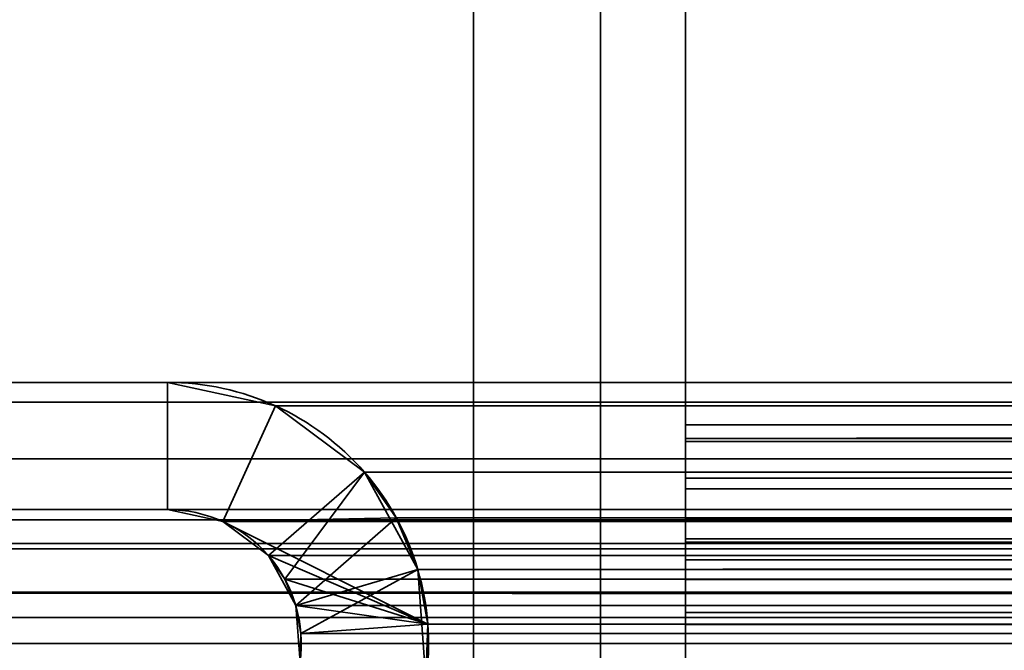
# Model space of a CAD drawing. Header units: millimetres. Extents: x -603 to 3703, y -121 to 193.
# Tile 375 of 656: x 1033 to 1045, y 14 to 22. Entities that reach past the tile are written whole.
import ezdxf

# ---------------------------------------------------------------- set-up
doc = ezdxf.new("R2010")
doc.units = ezdxf.units.MM
doc.layers.add('152', color=7, linetype='Continuous', true_color=0xffffff)

# ---------------------------------------------------------------- blocks, each defined once
blk = doc.blocks.new('UG_SURFACE_066')
at = {"layer": '152', "color": 252, "linetype": 'Continuous', "lineweight": 35}
for points in [[(1959, 59.629, 6.25), (1041, 59.629, 6.25), (1041, 7.5, 6.25), (1959, 7.5, 6.25)], [(1959, 59.629, 5.25), (1959, 7.5, 5.25), (1041, 7.5, 5.25), (1041, 59.629, 5.25)], [(1041, 59.629, 5.25), (1041, 7.5, 5.25), (1041, 7.5, 6.25), (1041, 59.629, 6.25)], [(1041, 16.837, 1.989), (1126.5, 16.991, 1.3), (1125.39, 17, 1.087)], [(1125.39, 17, 1.087), (1041, 17, 1.087), (1041, 16.837, 1.989)], [(1224.6, 17, -6.17), (1041, 17, -6.17), (1125.876, 17, -4.634), (1127.124, 17, -4.634)], [(1041, 17, -6.17), (1124.737, 17, -4.127), (1125.876, 17, -4.634)], [(1041, 17, -6.17), (1123.516, 17, -2.014), (1123.902, 17, -3.2)], [(1123.902, 17, -3.2), (1124.737, 17, -4.127), (1041, 17, -6.17)], [(1041, 17, 1.087), (1124.271, 17, 0.307), (1123.647, 17, -0.773)], [(1123.647, 17, -0.773), (1123.516, 17, -2.014), (1041, 17, -6.17), (1041, 17, 1.087)], [(1041, 17, 1.087), (1125.39, 17, 1.087), (1125.28, 17, 1.041)], [(1125.28, 17, 1.041), (1124.271, 17, 0.307), (1041, 17, 1.087)], [(1959, 16.804, -7.157), (1041, 16.804, -7.157), (1408.2, 17, -6.17), (1591.8, 17, -6.17)], [(1041, 16.804, -7.157), (1224.6, 17, -6.17), (1408.2, 17, -6.17)], [(1041, 16.804, -7.157), (1041, 17, -6.17), (1224.6, 17, -6.17)], [(1041, 17, 1.087), (1041, 17, -6.17), (1041, 16, -6.17), (1041, 16, 1.087)], [(1041, 17, -6.17), (1041, 16.804, -7.157), (1041, 15.88, -6.775), (1041, 16, -6.17)], [(1041, 16, 1.087), (1041, 15.9, 1.64), (1041, 16.837, 1.989), (1041, 17, 1.087)], [(1126.5, 16.991, 1.3), (1041, 16.837, 1.989), (1224.6, 16.837, 1.989)], [(1041, 16.369, 2.777), (1224.6, 16.369, 2.777), (1224.6, 16.837, 1.989), (1041, 16.837, 1.989)], [(1041, 15.9, 1.64), (1041, 15.614, 2.122), (1041, 16.369, 2.777), (1041, 16.837, 1.989)], [(1041, 16.804, -7.157), (1959, 16.804, -7.157), (1959, 16.244, -7.994), (1041, 16.244, -7.994)], [(1041, 16.804, -7.157), (1041, 16.244, -7.994), (1041, 15.537, -7.287), (1041, 15.88, -6.775)], [(1041, 15.655, 3.352), (1224.6, 15.655, 3.352), (1224.6, 16.369, 2.777), (1041, 16.369, 2.777)], [(1041, 15.655, 3.352), (1041, 16.369, 2.777), (1041, 15.614, 2.122), (1041, 15.176, 2.474)], [(1041, 16.244, -7.994), (1959, 16.244, -7.994), (1959, 15.407, -8.554), (1041, 15.407, -8.554)], [(1041, 15.025, -7.63), (1041, 15.537, -7.287), (1041, 16.244, -7.994), (1041, 15.407, -8.554)], [(1041, 15.9, 1.64), (1041, 16, 1.087), (1125.39, 16, 1.087)], [(1125.39, 16, 1.087), (1126.5, 15.986, 1.3), (1041, 15.9, 1.64)], [(1041, 16, -6.17), (1124.737, 16, -4.127), (1123.902, 16, -3.2)], [(1127.124, 16, -4.634), (1125.876, 16, -4.634), (1041, 16, -6.17), (1224.6, 16, -6.17)], [(1125.876, 16, -4.634), (1124.737, 16, -4.127), (1041, 16, -6.17)], [(1041, 16, 1.087), (1041, 16, -6.17), (1123.516, 16, -2.014), (1123.647, 16, -0.773)], [(1123.902, 16, -3.2), (1123.516, 16, -2.014), (1041, 16, -6.17)], [(1041, 16, 1.087), (1124.271, 16, 0.307), (1125.28, 16, 1.041)], [(1123.647, 16, -0.773), (1124.271, 16, 0.307), (1041, 16, 1.087)], [(1125.28, 16, 1.041), (1125.39, 16, 1.087), (1041, 16, 1.087)], [(1041, 15.88, -6.775), (1408.2, 16, -6.17), (1224.6, 16, -6.17)], [(1224.6, 16, -6.17), (1041, 16, -6.17), (1041, 15.88, -6.775)], [(1041, 15.88, -6.775), (1959, 15.88, -6.775), (1591.8, 16, -6.17), (1408.2, 16, -6.17)], [(1224.6, 15.9, 1.64), (1041, 15.9, 1.64), (1126.5, 15.986, 1.3)], [(1041, 15.9, 1.64), (1224.6, 15.9, 1.64), (1224.6, 15.614, 2.122), (1041, 15.614, 2.122)], [(1041, 15.537, -7.287), (1959, 15.537, -7.287), (1959, 15.88, -6.775), (1041, 15.88, -6.775)], [(1041, 14.785, 3.641), (1224.6, 14.785, 3.641), (1224.6, 15.655, 3.352), (1041, 15.655, 3.352)], [(1041, 15.176, 2.474), (1041, 14.643, 2.651), (1041, 14.785, 3.641), (1041, 15.655, 3.352)], [(1041, 15.614, 2.122), (1224.6, 15.614, 2.122), (1224.6, 15.176, 2.474), (1041, 15.176, 2.474)], [(1041, 15.025, -7.63), (1959, 15.025, -7.63), (1959, 15.537, -7.287), (1041, 15.537, -7.287)], [(1041, 15.407, -8.554), (1959, 15.407, -8.554), (1959, 14.42, -8.75), (1041, 14.42, -8.75)], [(1041, 14.42, -7.75), (1041, 15.025, -7.63), (1041, 15.407, -8.554), (1041, 14.42, -8.75)], [(1041, 15.176, 2.474), (1224.6, 15.176, 2.474), (1224.6, 14.643, 2.651), (1041, 14.643, 2.651)], [(1041, 14.42, -7.75), (1959, 14.42, -7.75), (1959, 15.025, -7.63), (1041, 15.025, -7.63)], [(1041, 13.869, 3.607), (1224.6, 13.869, 3.607), (1224.6, 14.785, 3.641), (1041, 14.785, 3.641)], [(1041, 13.869, 3.607), (1041, 14.785, 3.641), (1041, 14.643, 2.651), (1041, 14.082, 2.631)], [(1041, 14.643, 2.651), (1224.6, 14.643, 2.651), (1224.6, 14.082, 2.631), (1041, 14.082, 2.631)], [(1041, 14.42, -8.75), (1041, 4.014, -8.75), (1041, 4.014, -7.75), (1041, 14.42, -7.75)], [(1959, 4.014, -7.75), (1959, 14.42, -7.75), (1041, 14.42, -7.75), (1041, 4.014, -7.75)], [(1041, 4.014, -8.75), (1041, 14.42, -8.75), (1959, 14.42, -8.75), (1959, 4.014, -8.75)]]:
    blk.add_3dface(points, dxfattribs=at)
blk = doc.blocks.new('UG_SURFACE_092')
at = {"layer": '152', "color": 252, "linetype": 'Continuous', "lineweight": 35}
for points in [[(1038.5, 7.25, 2008.75), (1038.5, 46.92, 2008.75), (1038.5, 46.92, -8.75), (1038.5, 7.25, -8.75)], [(1038.5, 46.92, 2008.75), (1038.5, 7.25, 2008.75), (1040, 7.25, 2007.25), (1040, 46.92, 2007.25)], [(1040, 46.92, -8.75), (1040, 7.25, -8.75), (1038.5, 7.25, -8.75), (1038.5, 46.92, -8.75)], [(1040, 7.25, 2007.25), (1040, 7.25, -8.75), (1040, 46.92, -8.75), (1040, 46.92, 2007.25)], [(1026.58, 17.5, 2020.67), (1034.89, 17.5, 2012.36), (1034.89, 17.5, -8.75), (1026.58, 17.5, -8.75)], [(1026.58, 16, 2020.67), (1034.89, 16, 2012.36), (1034.89, 17.5, 2012.36), (1026.58, 17.5, 2020.67)], [(1026.58, 17.5, -8.75), (1034.89, 17.5, -8.75), (1034.89, 16, -8.75), (1026.58, 16, -8.75)], [(1036.167, 17.223, 2011.083), (1036.167, 17.223, -8.75), (1034.89, 17.5, -8.75), (1034.89, 17.5, 2012.36)], [(1034.89, 16, 2012.36), (1035.545, 15.858, 2011.705), (1036.167, 17.223, 2011.083), (1034.89, 17.5, 2012.36)], [(1034.89, 17.5, -8.75), (1036.167, 17.223, -8.75), (1035.545, 15.858, -8.75), (1034.89, 16, -8.75)], [(1037.59, 15.901, 2009.66), (1037.215, 16.441, 2010.036), (1036.167, 17.223, 2011.083), (1035.545, 15.858, 2011.705)], [(1036.083, 15.457, -8.75), (1035.545, 15.858, -8.75), (1036.167, 17.223, -8.75), (1037.215, 16.441, -8.75)], [(1037.215, 16.441, 2010.036), (1037.215, 16.441, -8.75), (1036.167, 17.223, -8.75), (1036.167, 17.223, 2011.083)], [(1036.405, 14.869, -8.75), (1036.083, 15.457, -8.75), (1037.215, 16.441, -8.75), (1037.843, 15.295, -8.75)], [(1037.215, 16.441, -8.75), (1037.215, 16.441, 2010.036), (1037.59, 15.901, 2009.66)], [(1037.59, 15.901, 2009.66), (1037.843, 15.295, -8.75), (1037.215, 16.441, -8.75)], [(1026.58, 16, 2020.67), (1026.58, 16, -8.75), (1034.89, 16, -8.75), (1034.89, 16, 2012.36)], [(1034.89, 16, 2012.36), (1034.89, 16, -8.75), (1035.545, 15.858, -8.75), (1035.545, 15.858, 2011.705)], [(1035.545, 15.858, 2011.705), (1037.962, 14.648, 2009.289), (1037.843, 15.295, 2009.407), (1037.59, 15.901, 2009.66)], [(1035.545, 15.858, 2011.705), (1035.545, 15.858, -8.75), (1036.083, 15.457, -8.75), (1036.083, 15.457, 2011.168)], [(1037.962, 14.648, 2009.289), (1035.545, 15.858, 2011.705), (1036.083, 15.457, 2011.168)], [(1037.59, 15.901, 2009.66), (1037.843, 15.295, 2009.407), (1037.843, 15.295, -8.75)], [(1036.083, 15.457, -8.75), (1036.405, 14.869, -8.75), (1036.405, 14.869, 2010.845)], [(1036.405, 14.869, 2010.845), (1036.275, 15.18, 2010.975), (1036.083, 15.457, -8.75)], [(1036.275, 15.18, 2010.975), (1036.083, 15.457, 2011.168), (1036.083, 15.457, -8.75)], [(1037.962, 14.648, 2009.289), (1036.083, 15.457, 2011.168), (1036.275, 15.18, 2010.975)], [(1036.455, 14.2, -8.75), (1036.405, 14.869, -8.75), (1037.843, 15.295, -8.75), (1037.94, 13.991, -8.75)], [(1037.843, 15.295, -8.75), (1037.843, 15.295, 2009.407), (1037.962, 14.648, 2009.289)], [(1037.962, 14.648, 2009.289), (1037.94, 13.991, -8.75), (1037.843, 15.295, -8.75)], [(1036.275, 15.18, 2010.975), (1036.405, 14.869, 2010.845), (1037.962, 14.648, 2009.289)], [(1036.466, 14.537, 2010.784), (1036.405, 14.869, -8.75), (1036.455, 14.2, -8.75)], [(1036.466, 14.537, 2010.784), (1036.405, 14.869, 2010.845), (1036.405, 14.869, -8.75)], [(1036.405, 14.869, 2010.845), (1036.466, 14.537, 2010.784), (1037.962, 14.648, 2009.289)], [(1037.94, 13.991, 2009.31), (1037.962, 14.648, 2009.289), (1036.466, 14.537, 2010.784), (1036.455, 14.2, 2010.795)], [(1037.962, 14.648, 2009.289), (1037.94, 13.991, 2009.31), (1037.94, 13.991, -8.75)], [(1036.455, 14.2, -8.75), (1036.455, 14.2, 2010.795), (1036.466, 14.537, 2010.784)]]:
    blk.add_3dface(points, dxfattribs=at)
blk = doc.blocks.new('UG_SURFACE_093')
at = {"layer": '152', "color": 252, "linetype": 'Continuous', "lineweight": 35}
for points in [[(1038.5, 7.25, 2008.75), (1038.5, 46.92, 2008.75), (1038.5, 46.92, -8.75), (1038.5, 7.25, -8.75)], [(1038.5, 46.92, 2008.75), (1038.5, 7.25, 2008.75), (1040, 7.25, 2007.25), (1040, 46.92, 2007.25)], [(1040, 46.92, -8.75), (1040, 7.25, -8.75), (1038.5, 7.25, -8.75), (1038.5, 46.92, -8.75)], [(1040, 7.25, 2007.25), (1040, 7.25, -8.75), (1040, 46.92, -8.75), (1040, 46.92, 2007.25)], [(1026.58, 17.5, 2020.67), (1034.89, 17.5, 2012.36), (1034.89, 17.5, -8.75), (1026.58, 17.5, -8.75)], [(1026.58, 16, 2020.67), (1034.89, 16, 2012.36), (1034.89, 17.5, 2012.36), (1026.58, 17.5, 2020.67)], [(1026.58, 17.5, -8.75), (1034.89, 17.5, -8.75), (1034.89, 16, -8.75), (1026.58, 16, -8.75)], [(1036.167, 17.223, 2011.083), (1036.167, 17.223, -8.75), (1034.89, 17.5, -8.75), (1034.89, 17.5, 2012.36)], [(1034.89, 16, 2012.36), (1035.545, 15.858, 2011.705), (1036.167, 17.223, 2011.083), (1034.89, 17.5, 2012.36)], [(1034.89, 17.5, -8.75), (1036.167, 17.223, -8.75), (1035.545, 15.858, -8.75), (1034.89, 16, -8.75)], [(1037.59, 15.901, 2009.66), (1037.215, 16.441, 2010.036), (1036.167, 17.223, 2011.083), (1035.545, 15.858, 2011.705)], [(1036.083, 15.457, -8.75), (1035.545, 15.858, -8.75), (1036.167, 17.223, -8.75), (1037.215, 16.441, -8.75)], [(1037.215, 16.441, 2010.036), (1037.215, 16.441, -8.75), (1036.167, 17.223, -8.75), (1036.167, 17.223, 2011.083)], [(1036.405, 14.869, -8.75), (1036.083, 15.457, -8.75), (1037.215, 16.441, -8.75), (1037.843, 15.295, -8.75)], [(1037.215, 16.441, -8.75), (1037.215, 16.441, 2010.036), (1037.59, 15.901, 2009.66)], [(1037.59, 15.901, 2009.66), (1037.843, 15.295, -8.75), (1037.215, 16.441, -8.75)], [(1026.58, 16, 2020.67), (1026.58, 16, -8.75), (1034.89, 16, -8.75), (1034.89, 16, 2012.36)], [(1034.89, 16, 2012.36), (1034.89, 16, -8.75), (1035.545, 15.858, -8.75), (1035.545, 15.858, 2011.705)], [(1035.545, 15.858, 2011.705), (1037.962, 14.648, 2009.289), (1037.843, 15.295, 2009.407), (1037.59, 15.901, 2009.66)], [(1035.545, 15.858, 2011.705), (1035.545, 15.858, -8.75), (1036.083, 15.457, -8.75), (1036.083, 15.457, 2011.168)], [(1037.962, 14.648, 2009.289), (1035.545, 15.858, 2011.705), (1036.083, 15.457, 2011.168)], [(1037.59, 15.901, 2009.66), (1037.843, 15.295, 2009.407), (1037.843, 15.295, -8.75)], [(1036.083, 15.457, -8.75), (1036.405, 14.869, -8.75), (1036.405, 14.869, 2010.845)], [(1036.405, 14.869, 2010.845), (1036.275, 15.18, 2010.975), (1036.083, 15.457, -8.75)], [(1036.275, 15.18, 2010.975), (1036.083, 15.457, 2011.168), (1036.083, 15.457, -8.75)], [(1037.962, 14.648, 2009.289), (1036.083, 15.457, 2011.168), (1036.275, 15.18, 2010.975)], [(1036.455, 14.2, -8.75), (1036.405, 14.869, -8.75), (1037.843, 15.295, -8.75), (1037.94, 13.991, -8.75)], [(1037.843, 15.295, -8.75), (1037.843, 15.295, 2009.407), (1037.962, 14.648, 2009.289)], [(1037.962, 14.648, 2009.289), (1037.94, 13.991, -8.75), (1037.843, 15.295, -8.75)], [(1036.275, 15.18, 2010.975), (1036.405, 14.869, 2010.845), (1037.962, 14.648, 2009.289)], [(1036.466, 14.537, 2010.784), (1036.405, 14.869, -8.75), (1036.455, 14.2, -8.75)], [(1036.466, 14.537, 2010.784), (1036.405, 14.869, 2010.845), (1036.405, 14.869, -8.75)], [(1036.405, 14.869, 2010.845), (1036.466, 14.537, 2010.784), (1037.962, 14.648, 2009.289)], [(1037.94, 13.991, 2009.31), (1037.962, 14.648, 2009.289), (1036.466, 14.537, 2010.784), (1036.455, 14.2, 2010.795)], [(1037.962, 14.648, 2009.289), (1037.94, 13.991, 2009.31), (1037.94, 13.991, -8.75)], [(1036.455, 14.2, -8.75), (1036.455, 14.2, 2010.795), (1036.466, 14.537, 2010.784)]]:
    blk.add_3dface(points, dxfattribs=at)
blk = doc.blocks.new('UG_SURFACE_094')
at = {"layer": '152', "color": 252, "linetype": 'Continuous', "lineweight": 35}
for points in [[(1038.5, 7.25, 2008.75), (1961.5, 7.25, 2008.75), (1961.5, 46.92, 2008.75), (1038.5, 46.92, 2008.75)], [(1040, 46.92, 2007.25), (1040, 7.25, 2007.25), (1038.5, 7.25, 2008.75), (1038.5, 46.92, 2008.75)], [(1040, 7.25, 2007.25), (1040, 46.92, 2007.25), (1960, 46.92, 2007.25), (1960, 7.25, 2007.25)], [(1973.42, 17.5, 2020.67), (1026.58, 17.5, 2020.67), (1025.401, 17.266, 2021.849), (1974.599, 17.266, 2021.849)], [(1026.58, 17.5, 2020.67), (1973.42, 17.5, 2020.67), (1965.11, 17.5, 2012.36), (1034.89, 17.5, 2012.36)], [(1026.58, 17.5, 2020.67), (1034.89, 17.5, 2012.36), (1034.89, 16, 2012.36), (1026.58, 16, 2020.67)], [(1963.833, 17.223, 2011.083), (1036.167, 17.223, 2011.083), (1034.89, 17.5, 2012.36), (1965.11, 17.5, 2012.36)], [(1034.89, 17.5, 2012.36), (1036.167, 17.223, 2011.083), (1035.545, 15.858, 2011.705), (1034.89, 16, 2012.36)], [(1974.599, 17.266, 2021.849), (1025.401, 17.266, 2021.849), (1024.402, 16.598, 2022.848), (1975.598, 16.598, 2022.848)], [(1036.083, 15.457, 2011.168), (1035.545, 15.858, 2011.705), (1036.167, 17.223, 2011.083), (1037.215, 16.441, 2010.036)], [(1962.785, 16.441, 2010.036), (1037.215, 16.441, 2010.036), (1036.167, 17.223, 2011.083), (1963.833, 17.223, 2011.083)], [(1975.598, 16.598, 2022.848), (1024.402, 16.598, 2022.848), (1023.734, 15.599, 2023.515), (1976.266, 15.599, 2023.515)], [(1036.275, 15.18, 2010.975), (1036.083, 15.457, 2011.168), (1037.215, 16.441, 2010.036)], [(1037.215, 16.441, 2010.036), (1037.59, 15.901, 2009.66), (1036.405, 14.869, 2010.845), (1036.275, 15.18, 2010.975)], [(1037.59, 15.901, 2009.66), (1037.215, 16.441, 2010.036), (1962.785, 16.441, 2010.036)], [(1037.59, 15.901, 2009.66), (1962.785, 16.441, 2010.036), (1962.41, 15.901, 2009.66)], [(1974.025, 15.88, 2021.275), (1025.975, 15.88, 2021.275), (1026.58, 16, 2020.67), (1973.42, 16, 2020.67)], [(1026.58, 16, 2020.67), (1034.89, 16, 2012.36), (1965.11, 16, 2012.36), (1973.42, 16, 2020.67)], [(1965.11, 16, 2012.36), (1034.89, 16, 2012.36), (1035.545, 15.858, 2011.705), (1964.455, 15.858, 2011.705)], [(1974.537, 15.537, 2021.787), (1025.463, 15.537, 2021.787), (1025.975, 15.88, 2021.275), (1974.025, 15.88, 2021.275)], [(1964.455, 15.858, 2011.705), (1035.545, 15.858, 2011.705), (1036.083, 15.457, 2011.168), (1963.917, 15.457, 2011.168)], [(1036.466, 14.537, 2010.784), (1036.405, 14.869, 2010.845), (1037.59, 15.901, 2009.66), (1037.843, 15.295, 2009.407)], [(1962.41, 15.901, 2009.66), (1037.843, 15.295, 2009.407), (1037.59, 15.901, 2009.66)], [(1962.41, 15.901, 2009.66), (1962.157, 15.295, 2009.407), (1037.843, 15.295, 2009.407)], [(1976.441, 15.021, 2023.691), (1976.266, 15.599, 2023.515), (1023.734, 15.599, 2023.515), (1023.559, 15.021, 2023.691)], [(1974.88, 15.025, 2022.13), (1025.12, 15.025, 2022.13), (1025.463, 15.537, 2021.787), (1974.537, 15.537, 2021.787)], [(1963.725, 15.18, 2010.975), (1036.083, 15.457, 2011.168), (1036.275, 15.18, 2010.975)], [(1963.725, 15.18, 2010.975), (1963.917, 15.457, 2011.168), (1036.083, 15.457, 2011.168)], [(1037.843, 15.295, 2009.407), (1037.962, 14.648, 2009.289), (1036.466, 14.537, 2010.784)], [(1037.962, 14.648, 2009.289), (1037.843, 15.295, 2009.407), (1962.157, 15.295, 2009.407)], [(1037.962, 14.648, 2009.289), (1962.157, 15.295, 2009.407), (1962.038, 14.648, 2009.289)], [(1036.275, 15.18, 2010.975), (1963.595, 14.869, 2010.845), (1963.725, 15.18, 2010.975)], [(1036.275, 15.18, 2010.975), (1036.405, 14.869, 2010.845), (1963.595, 14.869, 2010.845)], [(1023.559, 15.021, 2023.691), (1023.5, 14.42, 2023.75), (1976.5, 14.42, 2023.75)], [(1023.559, 15.021, 2023.691), (1976.5, 14.42, 2023.75), (1976.441, 15.021, 2023.691)], [(1025.03, 14.728, 2022.22), (1025.12, 15.025, 2022.13), (1974.88, 15.025, 2022.13), (1974.97, 14.728, 2022.22)], [(1963.534, 14.537, 2010.784), (1036.405, 14.869, 2010.845), (1036.466, 14.537, 2010.784)], [(1963.534, 14.537, 2010.784), (1963.595, 14.869, 2010.845), (1036.405, 14.869, 2010.845)], [(1975, 14.42, 2022.25), (1025, 14.42, 2022.25), (1025.03, 14.728, 2022.22)], [(1974.97, 14.728, 2022.22), (1975, 14.42, 2022.25), (1025.03, 14.728, 2022.22)], [(1036.455, 14.2, 2010.795), (1036.466, 14.537, 2010.784), (1037.962, 14.648, 2009.289), (1037.94, 13.991, 2009.31)], [(1962.038, 14.648, 2009.289), (1037.94, 13.991, 2009.31), (1037.962, 14.648, 2009.289)], [(1962.038, 14.648, 2009.289), (1962.06, 13.991, 2009.31), (1037.94, 13.991, 2009.31)], [(1036.466, 14.537, 2010.784), (1036.455, 14.2, 2010.795), (1963.545, 14.2, 2010.795)], [(1036.466, 14.537, 2010.784), (1963.545, 14.2, 2010.795), (1963.534, 14.537, 2010.784)], [(1023.5, -29.92, 2023.75), (1976.5, -29.92, 2023.75), (1976.5, 14.42, 2023.75), (1023.5, 14.42, 2023.75)], [(1025, -29.92, 2022.25), (1025, 14.42, 2022.25), (1975, 14.42, 2022.25), (1975, -29.92, 2022.25)]]:
    blk.add_3dface(points, dxfattribs=at)
blk = doc.blocks.new('UG_SURFACE_179')
at = {"layer": '152', "color": 252, "linetype": 'Continuous', "lineweight": 35}
for points in [[(2165, -18, 2212.25), (2165, 174.4, 2212.25), (835, 174.4, 2212.25), (835, -18, 2212.25)], [(985, -18, 2062.25), (985, 174.4, 2062.25), (2015, 174.4, 2062.25), (2015, -18, 2062.25)]]:
    blk.add_3dface(points, dxfattribs=at)

msp = doc.modelspace()

# ---------------------------------------------------------------- linework, layer by layer
at = {"layer": '152', "color": 252, "linetype": 'Continuous', "lineweight": 35}
for p, q in [((1041, 59.629, 6.25), (1041, 7.5, 6.25)), ((1041, 59.629, 5.25), (1041, 7.5, 5.25)), ((1038.5, 46.92, -8.75), (1038.5, 7.25, -8.75)), ((1038.5, 46.92, -8.75), (1038.5, 7.25, -8.75)), ((1038.5, 7.25, 2008.75), (1038.5, 46.92, 2008.75)), ((1038.5, 7.25, 2008.75), (1038.5, 46.92, 2008.75)), ((1038.5, 7.25, 2008.75), (1038.5, 46.92, 2008.75)), ((1040, 46.92, -8.75), (1040, 7.25, -8.75)), ((1040, 7.25, 2007.25), (1040, 46.92, 2007.25)), ((1040, 46.92, -8.75), (1040, 7.25, -8.75)), ((1040, 7.25, 2007.25), (1040, 46.92, 2007.25)), ((1040, 7.25, 2007.25), (1040, 46.92, 2007.25)), ((1026.58, 17.5, 2020.67), (1034.89, 17.5, 2012.36)), ((1026.58, 17.5, 2020.67), (1034.89, 17.5, 2012.36)), ((1034.89, 17.5, -8.75), (1026.58, 17.5, -8.75)), ((1026.58, 17.5, 2020.67), (1034.89, 17.5, 2012.36)), ((1034.89, 17.5, -8.75), (1026.58, 17.5, -8.75)), ((1973.42, 17.5, 2020.67), (1026.58, 17.5, 2020.67)), ((1965.11, 17.5, 2012.36), (1034.89, 17.5, 2012.36)), ((1034.89, 17.5, 2012.36), (1034.89, 17.5, -8.75)), ((1034.89, 17.5, 2012.36), (1034.89, 17.5, -8.75)), ((1041, 17, 1.087), (1041, 17, -6.17)), ((1959, 17, -6.17), (1041, 17, -6.17)), ((1125.39, 17, 1.087), (1041, 17, 1.087)), ((1034.89, 16, -8.75), (1026.58, 16, -8.75)), ((1026.58, 16, 2020.67), (1034.89, 16, 2012.36)), ((1973.42, 16, 2020.67), (1026.58, 16, 2020.67)), ((1026.58, 16, 2020.67), (1034.89, 16, 2012.36)), ((1026.58, 16, 2020.67), (1034.89, 16, 2012.36)), ((1034.89, 16, -8.75), (1026.58, 16, -8.75)), ((1034.89, 16, 2012.36), (1034.89, 16, -8.75)), ((1965.11, 16, 2012.36), (1034.89, 16, 2012.36)), ((1034.89, 16, 2012.36), (1034.89, 16, -8.75)), ((1041, 16, 1.087), (1041, 16, -6.17)), ((1125.39, 16, 1.087), (1041, 16, 1.087)), ((1959, 16, -6.17), (1041, 16, -6.17)), ((1976.5, 14.42, 2023.75), (1023.5, 14.42, 2023.75)), ((1975, 14.42, 2022.25), (1025, 14.42, 2022.25)), ((1041, 14.42, -7.75), (1041, 4.014, -7.75)), ((1041, 14.42, -8.75), (1041, 4.014, -8.75)), ((1959, 14.42, -7.75), (1041, 14.42, -7.75)), ((1959, 14.42, -8.75), (1041, 14.42, -8.75))]:
    msp.add_line(p, q, dxfattribs=at)
for radius in [3.08, 3.08, 1.58, 1.58]:
    msp.add_arc((1034.89, 14.42, -8.75), radius, 352, 90, dxfattribs=at)
at = {"layer": '152', "color": 252, "linetype": 'Continuous', "lineweight": 35, "extrusion": (-1, 0, 0)}
for centre, radius, start, end in [((-14.42, 1.087, -1041), 2.58, 77.6627, 180), ((-14.42, -6.17, -1041), 2.58, 180, 270), ((-14.42, -6.17, -1041), 1.58, 180, 270), ((-14.42, 1.087, -1041), 1.58, 77.6627, 180)]:
    msp.add_arc(centre, radius, start, end, dxfattribs=at)
at = {"layer": '152', "color": 252, "linetype": 'Continuous', "lineweight": 35, "extrusion": (-0.707107, -6.12323e-17, -0.707107)}
for major_axis in [(-3.08, 0, 3.08), (-3.08, 0, 3.08), (-3.08, 0, 3.08), (-1.58, 0, 1.58), (-1.58, 0, 1.58), (-1.58, 0, 1.58)]:
    msp.add_ellipse((1034.89, 14.42, 2012.36), major_axis=major_axis, ratio=0.707107, start_param=1.570796, end_param=3.281219, dxfattribs=at)
at = {"layer": '152', "color": 7, "linetype": 'Continuous', "lineweight": 35}
for points in [[(1034.337, 13.267, -8.75), (1031.833, 14.607, -8.75), (1028.815, 14.565, -8.75), (1026.348, 13.155, -8.75)], [(1034.337, 13.267, 2012.913), (1031.833, 14.607, 2015.417), (1028.815, 14.565, 2018.435), (1026.348, 13.155, 2020.902)]]:
    msp.add_open_spline(points, degree=3, dxfattribs=at)
at = {"layer": '152', "color": 206, "linetype": 'Continuous', "lineweight": 35}
msp.add_open_spline([(1040, 13.07, -6.152), (1040, 14.48, -3.685), (1040, 14.521, -0.667), (1040, 13.181, 1.837)], degree=3, dxfattribs=at)

# ---------------------------------------------------------------- block references
at = {"layer": '152', "color": 252, "linetype": 'Continuous', "lineweight": 35}
for name in ['UG_SURFACE_179', 'UG_SURFACE_066', 'UG_SURFACE_092', 'UG_SURFACE_093', 'UG_SURFACE_094']:
    msp.add_blockref(name, (0, 0), dxfattribs=at)

doc.saveas('drawing.dxf')
